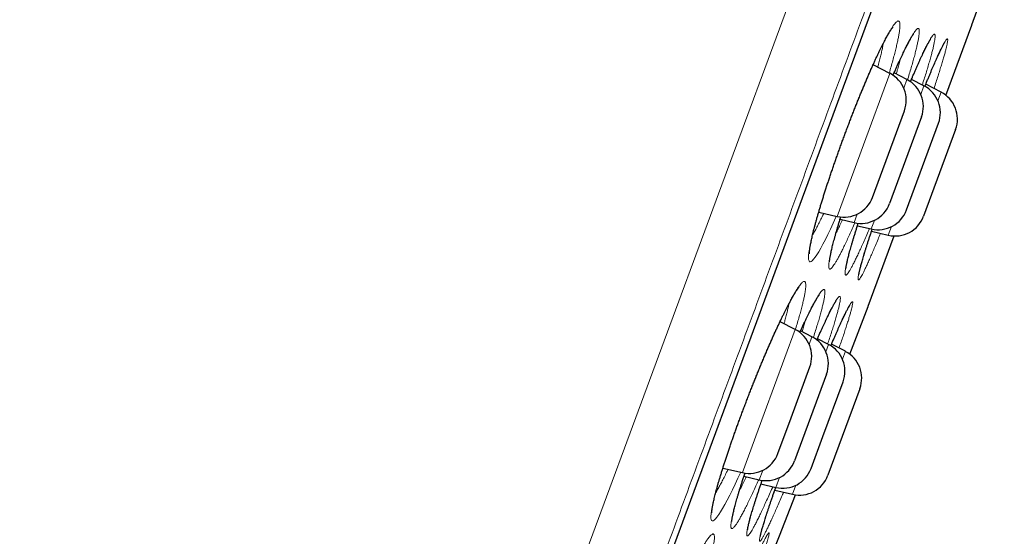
# Model space of a CAD drawing. Header units: millimetres. Extents: x 8 to 541, y 12 to 744.
# Tile 650 of 656: x 481 to 497, y 697 to 705. Entities that reach past the tile are written whole.
import ezdxf

# ---------------------------------------------------------------- set-up
doc = ezdxf.new("R2010")
doc.units = ezdxf.units.MM

msp = doc.modelspace()

# ---------------------------------------------------------------- linework, layer by layer
at = {"color": 252, "linetype": 'Continuous', "lineweight": 0}
for p, q in [((481.161, 671.167), (505.343, 736.719)), ((483.083, 672.551), (505.906, 734.419)), ((496.46, 704.08), (496.889, 705.244)), ((495.098, 703.262), (495.534, 704.444)), ((495.816, 704.34), (495.764, 704.199)), ((496.045, 704.096), (496.097, 704.237)), ((496.379, 704.133), (496.327, 703.992)), ((494.662, 702.08), (495.098, 703.262)), ((494.996, 702.117), (494.944, 701.976)), ((495.225, 701.872), (495.277, 702.013)), ((495.558, 701.91), (495.506, 701.769)), ((495.173, 700.592), (495.602, 701.756)), ((493.46, 698.821), (493.972, 700.208)), ((494.247, 700.088), (494.201, 699.964)), ((494.476, 699.843), (494.521, 699.963)), ((494.798, 699.849), (494.75, 699.718)), ((493.099, 697.844), (493.46, 698.821)), ((493.433, 697.881), (493.375, 697.724)), ((493.648, 697.599), (493.708, 697.761)), ((493.982, 697.636), (493.926, 697.485))]:
    msp.add_line(p, q, dxfattribs=at)
at = {"color": 7, "linetype": 'Continuous', "lineweight": 30}
for p, q in [((483.092, 672.571), (505.899, 734.398)), ((496.889, 705.244), (497.174, 706.04)), ((496.46, 704.08), (496.888, 705.24)), ((495.534, 704.444), (495.257, 704.587)), ((495.816, 704.34), (495.603, 704.45)), ((496.097, 704.237), (495.89, 704.343)), ((496.379, 704.133), (496.126, 704.263)), ((495.51, 703.11), (495.774, 703.827)), ((496.056, 703.723), (495.527, 702.29)), ((496.073, 702.903), (496.337, 703.619)), ((496.619, 703.515), (496.09, 702.082)), ((495.246, 702.394), (495.51, 703.11)), ((495.809, 702.186), (496.073, 702.903)), ((494.359, 702.152), (494.662, 702.08)), ((494.711, 702.031), (494.944, 701.976)), ((494.998, 701.926), (495.225, 701.872)), ((495.174, 700.596), (495.602, 701.756)), ((495.23, 701.834), (495.506, 701.769)), ((494.873, 699.802), (495.173, 700.592)), ((493.972, 700.208), (493.719, 700.339)), ((494.247, 700.088), (494.057, 700.186)), ((494.521, 699.963), (494.337, 700.057)), ((494.798, 699.849), (494.57, 699.967)), ((493.902, 698.75), (494.212, 699.591)), ((494.487, 699.471), (493.959, 698.038)), ((494.428, 698.443), (494.761, 699.345)), ((495.038, 699.231), (494.51, 697.799)), ((493.683, 698.158), (493.902, 698.75)), ((494.232, 697.912), (494.428, 698.443)), ((492.776, 697.92), (493.099, 697.844)), ((493.123, 697.783), (493.375, 697.724)), ((493.404, 697.656), (493.648, 697.599)), ((493.634, 697.554), (493.926, 697.485))]:
    msp.add_line(p, q, dxfattribs=at)
at = {"color": 252, "linetype": 'Continuous', "lineweight": 0, "flags": 128}
for points in [[(494.649, 702.083), (494.642, 702.067), (494.596, 701.966), (494.552, 701.87), (494.51, 701.782), (494.468, 701.698), (494.429, 701.622), (494.392, 701.554), (494.358, 701.495), (494.328, 701.445), (494.299, 701.404), (494.274, 701.371), (494.252, 701.347), (494.234, 701.333), (494.218, 701.327), (494.206, 701.331), (494.198, 701.343), (494.192, 701.365), (494.19, 701.396), (494.192, 701.435), (494.197, 701.483), (494.205, 701.54), (494.217, 701.605), (494.232, 701.677), (494.251, 701.757), (494.272, 701.844), (494.297, 701.937), (494.324, 702.037), (494.355, 702.143), (494.388, 702.254), (494.424, 702.37), (494.462, 702.491), (494.502, 702.615), (494.544, 702.742), (494.588, 702.872), (494.634, 703.004), (494.681, 703.137), (494.729, 703.271), (494.778, 703.405), (494.828, 703.539), (494.879, 703.672), (494.929, 703.803), (494.98, 703.932), (495.031, 704.057), (495.081, 704.18), (495.131, 704.299), (495.179, 704.413), (495.227, 704.523), (495.275, 704.631), (495.322, 704.732), (495.367, 704.828), (495.41, 704.915), (495.451, 704.995), (495.451, 704.995)], [(493.07, 697.851), (493.024, 697.751), (492.977, 697.651), (492.932, 697.558), (492.889, 697.472), (492.846, 697.391), (492.807, 697.317), (492.77, 697.252), (492.736, 697.196), (492.706, 697.149), (492.678, 697.11), (492.653, 697.08), (492.632, 697.059), (492.614, 697.047), (492.6, 697.045), (492.589, 697.051), (492.582, 697.066), (492.578, 697.09), (492.578, 697.123), (492.581, 697.165), (492.588, 697.215), (492.598, 697.274), (492.612, 697.341), (492.63, 697.415), (492.65, 697.496), (492.674, 697.585), (492.701, 697.68), (492.731, 697.781), (492.764, 697.887), (492.8, 697.999), (492.838, 698.116), (492.879, 698.237), (492.921, 698.361), (492.966, 698.488), (493.013, 698.618), (493.061, 698.75), (493.11, 698.883), (493.161, 699.016), (493.212, 699.149), (493.264, 699.281), (493.317, 699.413), (493.37, 699.543), (493.422, 699.67), (493.475, 699.794), (493.527, 699.915), (493.578, 700.032), (493.628, 700.145), (493.677, 700.252), (493.726, 700.358), (493.774, 700.458), (493.82, 700.55), (493.864, 700.635), (493.905, 700.712), (493.905, 700.712)]]:
    msp.add_lwpolyline(points, dxfattribs=at)
at = {"color": 7, "linetype": 'Continuous', "lineweight": 30, "flags": 128}
msp.add_lwpolyline([(493.422, 696.075), (493.709, 696.799), (493.974, 697.476)], dxfattribs=at)
at = {"color": 7, "linetype": 'Continuous', "lineweight": 30}
for centre, start, end in [((496.419, 705.413), 339.7512, 340.2248), ((495.305, 704), 339.7512, 62.7512), ((495.587, 703.896), 339.7512, 62.7512), ((495.868, 703.792), 339.7512, 62.7512), ((496.15, 703.688), 339.7512, 62.7512), ((494.777, 702.567), 256.7512, 339.7512), ((495.058, 702.463), 256.7512, 339.7512), ((495.34, 702.359), 256.7512, 339.7512), ((495.621, 702.255), 256.7512, 339.7512), ((494.705, 700.769), 339.2777, 339.7512), ((493.743, 699.764), 339.7512, 62.7512), ((494.018, 699.644), 339.7512, 62.7512), ((494.292, 699.518), 339.7512, 62.7512), ((494.569, 699.404), 339.7512, 62.7512), ((493.214, 698.331), 256.7512, 339.7512), ((493.489, 698.211), 256.7512, 339.7512), ((493.763, 698.085), 256.7512, 339.7512), ((494.041, 697.972), 256.7512, 339.7512)]:
    msp.add_arc(centre, 0.5, start, end, dxfattribs=at)
at = {"color": 252, "linetype": 'Continuous', "lineweight": 0}
for points, knots in [([(506.122, 735.298), (506.12, 735.292), (506.116, 735.28), (506.081, 735.184), (506.024, 735.032), (505.945, 734.817), (505.844, 734.544), (505.723, 734.214), (505.58, 733.828), (505.417, 733.386), (505.232, 732.885), (505.026, 732.325), (504.797, 731.706), (504.549, 731.032), (504.281, 730.306), (503.995, 729.532), (503.694, 728.713), (503.376, 727.853), (503.042, 726.947), (502.689, 725.991), (502.319, 724.987), (501.931, 723.936), (501.529, 722.845), (501.112, 721.716), (500.686, 720.56), (500.25, 719.378), (499.805, 718.173), (499.351, 716.941), (498.884, 715.677), (498.407, 714.382), (497.918, 713.058), (497.423, 711.715), (496.922, 710.357), (496.419, 708.993), (495.915, 707.628), (495.412, 706.263), (494.906, 704.893), (494.397, 703.512), (493.884, 702.122), (493.37, 700.727), (492.857, 699.338), (492.347, 697.956), (491.845, 696.594), (491.35, 695.252), (490.864, 693.935), (490.384, 692.635), (489.909, 691.347), (489.44, 690.076), (488.978, 688.822), (488.526, 687.597), (488.085, 686.403), (487.66, 685.248), (487.249, 684.136), (486.854, 683.066), (486.474, 682.034), (486.106, 681.036), (485.751, 680.076), (485.411, 679.154), (485.089, 678.28), (484.785, 677.455), (484.5, 676.685), (484.237, 675.97), (483.994, 675.311), (483.77, 674.705), (483.565, 674.148), (483.379, 673.645), (483.214, 673.196), (483.07, 672.806), (482.948, 672.476), (482.848, 672.207), (482.772, 671.998), (482.717, 671.851), (482.683, 671.759), (482.679, 671.748), (482.677, 671.742)], [0, 0, 0, 0, 0.014, 0.028, 0.0419999, 0.0559999, 0.0699999, 0.0837499, 0.0975, 0.11125, 0.125, 0.139, 0.153, 0.1669999, 0.1809999, 0.1949999, 0.2087499, 0.2225, 0.23625, 0.25, 0.264, 0.278, 0.2919999, 0.3059999, 0.3199999, 0.3337499, 0.3475, 0.36125, 0.375, 0.389, 0.403, 0.4169999, 0.4309999, 0.4449999, 0.4587499, 0.4725, 0.48625, 0.5, 0.514, 0.528, 0.5419999, 0.5559999, 0.5699999, 0.5837499, 0.5975, 0.61125, 0.625, 0.639, 0.653, 0.6669999, 0.6809999, 0.6949999, 0.7087499, 0.7225, 0.73625, 0.75, 0.764, 0.778, 0.7919999, 0.8059999, 0.8199999, 0.8337499, 0.8475, 0.86125, 0.875, 0.889, 0.903, 0.9169999, 0.9309999, 0.9449999, 0.9587499, 0.9725, 0.98625, 1, 1, 1, 1]), ([(495.451, 704.995), (495.462, 705.017), (495.486, 705.062), (495.519, 705.121), (495.55, 705.172), (495.578, 705.216), (495.604, 705.252), (495.627, 705.28), (495.647, 705.299), (495.664, 705.31), (495.678, 705.311), (495.689, 705.303), (495.696, 705.287), (495.7, 705.261), (495.7, 705.226), (495.697, 705.183), (495.691, 705.131), (495.681, 705.071), (495.667, 705.003), (495.651, 704.927), (495.631, 704.844), (495.608, 704.754), (495.582, 704.657), (495.554, 704.557), (495.533, 704.485), (495.523, 704.45)], [0, 0, 0, 0, 0.0420676, 0.0842673, 0.1265124, 0.1687133, 0.2107821, 0.2546402, 0.2986483, 0.3427076, 0.3867162, 0.4305747, 0.474396, 0.5183662, 0.5623879, 0.6063599, 0.6501826, 0.6940979, 0.7381644, 0.782282, 0.8263481, 0.870263, 0.9140089, 0.9579039, 1, 1, 1, 1]), ([(495.785, 704.851), (495.797, 704.874), (495.82, 704.921), (495.852, 704.982), (495.882, 705.036), (495.909, 705.082), (495.933, 705.12), (495.955, 705.15), (495.974, 705.172), (495.99, 705.185), (496.003, 705.189), (496.012, 705.184), (496.018, 705.169), (496.02, 705.146), (496.019, 705.113), (496.015, 705.073), (496.008, 705.023), (495.996, 704.966), (495.982, 704.899), (495.964, 704.826), (495.944, 704.745), (495.92, 704.657), (495.893, 704.562), (495.863, 704.461), (495.84, 704.384), (495.827, 704.34), (495.825, 704.334)], [0, 0, 0, 0, 0.041878, 0.083888, 0.125945, 0.167957, 0.209835, 0.253225, 0.296763, 0.340351, 0.38389, 0.42728, 0.470625, 0.514117, 0.55766, 0.601154, 0.6445, 0.687941, 0.73153, 0.775171, 0.81876, 0.8622, 0.905484, 0.948915, 0.992395, 1, 1, 1, 1]), ([(496.052, 704.714), (496.063, 704.737), (496.084, 704.782), (496.114, 704.845), (496.143, 704.904), (496.171, 704.957), (496.196, 705.001), (496.218, 705.037), (496.237, 705.064), (496.252, 705.082), (496.264, 705.091), (496.274, 705.091), (496.279, 705.082), (496.282, 705.064), (496.281, 705.037), (496.276, 705.001), (496.268, 704.956), (496.257, 704.903), (496.243, 704.842), (496.225, 704.773), (496.204, 704.696), (496.18, 704.612), (496.154, 704.521), (496.124, 704.423), (496.096, 704.333), (496.077, 704.274), (496.07, 704.251)], [0, 0, 0, 0, 0.037973, 0.075947, 0.118495, 0.161187, 0.203928, 0.246617, 0.289161, 0.33176, 0.374503, 0.417294, 0.460034, 0.50263, 0.545354, 0.588224, 0.631143, 0.674012, 0.716735, 0.759388, 0.802188, 0.845036, 0.887835, 0.930487, 0.973112, 1, 1, 1, 1]), ([(496.262, 704.589), (496.273, 704.613), (496.294, 704.662), (496.324, 704.73), (496.354, 704.794), (496.381, 704.851), (496.405, 704.9), (496.427, 704.941), (496.445, 704.973), (496.461, 704.996), (496.473, 705.01), (496.481, 705.015), (496.487, 705.011), (496.489, 704.999), (496.488, 704.976), (496.483, 704.945), (496.475, 704.906), (496.464, 704.857), (496.449, 704.801), (496.431, 704.736), (496.41, 704.663), (496.386, 704.583), (496.359, 704.496), (496.33, 704.402), (496.297, 704.302), (496.275, 704.232), (496.262, 704.194), (496.262, 704.193)], [0, 0, 0, 0, 0.038027, 0.076054, 0.117846, 0.15978, 0.201761, 0.243691, 0.28548, 0.327311, 0.369284, 0.411304, 0.453274, 0.495102, 0.537053, 0.579148, 0.621291, 0.663384, 0.705334, 0.747222, 0.789255, 0.831335, 0.873366, 0.915253, 0.957121, 0.999132, 1, 1, 1, 1]), ([(495.334, 704.548), (495.338, 704.563), (495.351, 704.61), (495.369, 704.683), (495.389, 704.765), (495.406, 704.84), (495.418, 704.899), (495.424, 704.93), (495.426, 704.941)], [0, 0, 0, 0, 0.099463, 0.297133, 0.495514, 0.694578, 0.893874, 1, 1, 1, 1]), ([(495.586, 704.413), (495.596, 704.436), (495.621, 704.496), (495.661, 704.585), (495.705, 704.682), (495.747, 704.771), (495.772, 704.824), (495.785, 704.851)], [0, 0, 0, 0, 0.134406, 0.350939, 0.567735, 0.784261, 1, 1, 1, 1]), ([(495.638, 704.432), (495.644, 704.454), (495.659, 704.507), (495.68, 704.583), (495.696, 704.643), (495.703, 704.671), (495.704, 704.676)], [0, 0, 0, 0, 0.245732, 0.590694, 0.936807, 1, 1, 1, 1]), ([(495.873, 704.305), (495.876, 704.311), (495.893, 704.353), (495.925, 704.428), (495.969, 704.53), (496.012, 704.627), (496.039, 704.685), (496.052, 704.714)], [0, 0, 0, 0, 0.036019, 0.263573, 0.50894, 0.754631, 1, 1, 1, 1]), ([(496.111, 704.227), (496.119, 704.248), (496.144, 704.308), (496.181, 704.398), (496.223, 704.498), (496.249, 704.558), (496.262, 704.589)], [0, 0, 0, 0, 0.156285, 0.437402, 0.718882, 1, 1, 1, 1]), ([(494.257, 701.773), (494.26, 701.777), (494.273, 701.8), (494.3, 701.847), (494.336, 701.916), (494.374, 701.991), (494.41, 702.063), (494.433, 702.112), (494.442, 702.132)], [0, 0, 0, 0, 0.0550511, 0.2584143, 0.4620259, 0.6653948, 0.8628651, 1, 1, 1, 1]), ([(494.955, 701.975), (494.94, 701.941), (494.91, 701.872), (494.866, 701.775), (494.825, 701.684), (494.785, 701.599), (494.746, 701.52), (494.711, 701.451), (494.679, 701.39), (494.649, 701.338), (494.622, 701.294), (494.598, 701.259), (494.578, 701.233), (494.561, 701.216), (494.546, 701.208), (494.536, 701.209), (494.528, 701.219), (494.524, 701.239), (494.523, 701.267), (494.526, 701.304), (494.533, 701.35), (494.542, 701.404), (494.555, 701.467), (494.571, 701.537), (494.591, 701.615), (494.613, 701.7), (494.639, 701.792), (494.667, 701.89), (494.694, 701.983), (494.714, 702.045), (494.722, 702.07)], [0, 0, 0, 0, 0.035753, 0.071685, 0.107496, 0.144398, 0.181345, 0.218246, 0.25433, 0.290539, 0.326788, 0.362992, 0.399073, 0.434991, 0.471031, 0.507113, 0.543151, 0.579068, 0.615084, 0.651223, 0.687405, 0.723544, 0.759559, 0.79544, 0.831443, 0.867488, 0.903491, 0.939371, 0.975276, 1, 1, 1, 1]), ([(494.641, 701.794), (494.645, 701.802), (494.66, 701.833), (494.689, 701.894), (494.722, 701.962), (494.742, 702.007), (494.749, 702.022)], [0, 0, 0, 0, 0.1187915, 0.4740876, 0.818976, 1, 1, 1, 1]), ([(495.195, 701.88), (495.188, 701.862), (495.165, 701.808), (495.129, 701.723), (495.086, 701.626), (495.047, 701.538), (495.01, 701.458), (494.976, 701.386), (494.944, 701.321), (494.915, 701.265), (494.889, 701.217), (494.866, 701.177), (494.846, 701.147), (494.829, 701.125), (494.815, 701.112), (494.805, 701.108), (494.798, 701.113), (494.794, 701.127), (494.794, 701.15), (494.796, 701.182), (494.803, 701.223), (494.813, 701.273), (494.826, 701.331), (494.842, 701.396), (494.861, 701.47), (494.884, 701.55), (494.909, 701.639), (494.938, 701.733), (494.969, 701.835), (494.993, 701.912), (495.008, 701.958), (495.01, 701.966)], [0, 0, 0, 0, 0.017236, 0.05495, 0.092617, 0.128484, 0.164473, 0.200504, 0.236495, 0.272363, 0.30822, 0.344199, 0.38022, 0.4162, 0.452058, 0.488002, 0.524069, 0.560178, 0.596245, 0.632189, 0.668104, 0.704141, 0.74022, 0.776258, 0.812173, 0.848126, 0.884203, 0.920321, 0.956398, 0.992351, 1, 1, 1, 1]), ([(495.378, 701.799), (495.365, 701.766), (495.336, 701.696), (495.296, 701.6), (495.257, 701.507), (495.221, 701.424), (495.187, 701.347), (495.156, 701.278), (495.127, 701.217), (495.102, 701.164), (495.079, 701.12), (495.059, 701.084), (495.042, 701.057), (495.029, 701.039), (495.019, 701.03), (495.012, 701.03), (495.008, 701.04), (495.008, 701.058), (495.011, 701.085), (495.018, 701.121), (495.028, 701.165), (495.041, 701.218), (495.058, 701.279), (495.077, 701.348), (495.1, 701.425), (495.125, 701.51), (495.154, 701.601), (495.185, 701.698), (495.214, 701.788), (495.234, 701.848), (495.242, 701.871)], [0, 0, 0, 0, 0.034204, 0.072134, 0.108224, 0.144436, 0.180692, 0.216906, 0.252996, 0.289075, 0.325277, 0.361521, 0.397723, 0.433802, 0.469949, 0.50622, 0.542532, 0.578802, 0.614949, 0.651095, 0.687365, 0.723676, 0.759946, 0.796092, 0.832267, 0.868566, 0.904906, 0.941205, 0.97738, 1, 1, 1, 1]), ([(493.905, 700.712), (493.917, 700.734), (493.941, 700.777), (493.973, 700.833), (494.004, 700.881), (494.031, 700.922), (494.057, 700.956), (494.079, 700.981), (494.099, 700.998), (494.115, 701.005), (494.128, 701.004), (494.137, 700.994), (494.143, 700.975), (494.145, 700.946), (494.144, 700.909), (494.139, 700.864), (494.131, 700.81), (494.119, 700.748), (494.103, 700.678), (494.084, 700.6), (494.062, 700.515), (494.037, 700.424), (494.008, 700.326), (493.986, 700.253), (493.973, 700.212), (493.972, 700.207)], [0, 0, 0, 0, 0.043587, 0.087309, 0.131079, 0.174803, 0.218391, 0.263939, 0.309642, 0.355399, 0.401104, 0.446652, 0.49214, 0.537782, 0.583479, 0.629123, 0.674612, 0.720175, 0.765894, 0.811667, 0.857386, 0.902948, 0.948321, 0.993849, 1, 1, 1, 1]), ([(494.237, 700.563), (494.249, 700.585), (494.272, 700.63), (494.304, 700.688), (494.333, 700.739), (494.36, 700.782), (494.384, 700.817), (494.405, 700.845), (494.423, 700.863), (494.438, 700.873), (494.449, 700.874), (494.457, 700.866), (494.462, 700.849), (494.462, 700.823), (494.46, 700.788), (494.453, 700.745), (494.444, 700.693), (494.431, 700.633), (494.414, 700.565), (494.394, 700.489), (494.371, 700.406), (494.345, 700.317), (494.315, 700.22), (494.29, 700.139), (494.273, 700.089), (494.269, 700.074)], [0, 0, 0, 0, 0.04326, 0.086657, 0.130101, 0.1735, 0.216761, 0.261704, 0.306801, 0.35195, 0.397047, 0.44199, 0.486868, 0.531899, 0.576983, 0.622015, 0.666895, 0.711851, 0.756963, 0.802127, 0.847238, 0.892195, 0.936978, 0.981914, 1, 1, 1, 1]), ([(494.495, 700.404), (494.506, 700.426), (494.526, 700.469), (494.557, 700.529), (494.586, 700.585), (494.613, 700.635), (494.638, 700.677), (494.659, 700.711), (494.677, 700.735), (494.692, 700.751), (494.703, 700.757), (494.711, 700.755), (494.715, 700.743), (494.716, 700.723), (494.714, 700.694), (494.707, 700.656), (494.698, 700.609), (494.685, 700.554), (494.668, 700.491), (494.648, 700.42), (494.625, 700.342), (494.599, 700.256), (494.57, 700.164), (494.539, 700.069), (494.517, 700.002), (494.506, 699.97)], [0, 0, 0, 0, 0.038535, 0.07707, 0.121058, 0.165197, 0.209385, 0.25352, 0.297505, 0.341537, 0.385719, 0.429951, 0.474129, 0.518158, 0.562303, 0.606599, 0.650946, 0.695241, 0.739384, 0.783438, 0.827643, 0.871898, 0.916102, 0.960155, 1, 1, 1, 1]), ([(493.785, 700.305), (493.79, 700.322), (493.803, 700.37), (493.822, 700.441), (493.841, 700.518), (493.857, 700.584), (493.864, 700.621), (493.868, 700.638)], [0, 0, 0, 0, 0.13409, 0.361795, 0.590284, 0.819041, 1, 1, 1, 1]), ([(494.706, 700.279), (494.716, 700.303), (494.737, 700.349), (494.767, 700.413), (494.796, 700.473), (494.823, 700.527), (494.847, 700.573), (494.867, 700.61), (494.885, 700.639), (494.899, 700.658), (494.909, 700.669), (494.916, 700.671), (494.92, 700.663), (494.92, 700.647), (494.917, 700.622), (494.91, 700.588), (494.9, 700.545), (494.886, 700.494), (494.869, 700.434), (494.848, 700.367), (494.825, 700.292), (494.798, 700.209), (494.769, 700.12), (494.736, 700.024), (494.711, 699.952), (494.696, 699.909), (494.694, 699.903)], [0, 0, 0, 0, 0.038909, 0.077819, 0.121204, 0.164737, 0.208318, 0.251847, 0.295229, 0.338646, 0.382211, 0.425825, 0.469386, 0.5128, 0.556327, 0.600003, 0.643729, 0.687403, 0.730929, 0.774376, 0.817973, 0.861619, 0.905214, 0.94866, 0.992083, 1, 1, 1, 1]), ([(494.045, 700.16), (494.051, 700.175), (494.074, 700.225), (494.111, 700.305), (494.156, 700.399), (494.198, 700.486), (494.224, 700.537), (494.237, 700.563)], [0, 0, 0, 0, 0.090423, 0.317959, 0.545773, 0.773302, 1, 1, 1, 1]), ([(494.084, 700.172), (494.092, 700.198), (494.108, 700.253), (494.126, 700.314), (494.135, 700.347), (494.137, 700.356)], [0, 0, 0, 0, 0.392471, 0.841348, 1, 1, 1, 1]), ([(494.326, 700.035), (494.339, 700.064), (494.368, 700.129), (494.411, 700.224), (494.455, 700.32), (494.482, 700.376), (494.495, 700.404)], [0, 0, 0, 0, 0.205463, 0.470189, 0.735272, 1, 1, 1, 1]), ([(494.558, 699.94), (494.565, 699.956), (494.587, 700.01), (494.624, 700.094), (494.667, 700.192), (494.693, 700.25), (494.706, 700.279)], [0, 0, 0, 0, 0.126083, 0.41726, 0.708821, 1, 1, 1, 1]), ([(492.656, 697.508), (492.664, 697.521), (492.683, 697.554), (492.716, 697.614), (492.755, 697.686), (492.796, 697.765), (492.831, 697.836), (492.854, 697.883), (492.862, 697.9)], [0, 0, 0, 0, 0.133963, 0.326752, 0.519312, 0.706168, 0.89366, 1, 1, 1, 1]), ([(493.367, 697.726), (493.355, 697.7), (493.328, 697.638), (493.286, 697.547), (493.242, 697.452), (493.2, 697.363), (493.159, 697.281), (493.121, 697.205), (493.085, 697.139), (493.053, 697.081), (493.024, 697.031), (492.997, 696.99), (492.974, 696.958), (492.954, 696.935), (492.938, 696.921), (492.925, 696.916), (492.916, 696.92), (492.909, 696.933), (492.907, 696.955), (492.908, 696.986), (492.913, 697.026), (492.921, 697.074), (492.933, 697.131), (492.948, 697.195), (492.966, 697.268), (492.988, 697.347), (493.013, 697.434), (493.041, 697.527), (493.072, 697.627), (493.105, 697.73), (493.129, 697.802), (493.14, 697.838)], [0, 0, 0, 0, 0.025331, 0.060074, 0.094777, 0.129362, 0.165021, 0.200723, 0.236381, 0.271226, 0.306192, 0.341196, 0.376157, 0.410998, 0.44568, 0.480481, 0.51532, 0.550119, 0.5848, 0.61956, 0.65444, 0.689361, 0.72424, 0.759001, 0.793617, 0.828352, 0.863127, 0.897861, 0.932478, 0.967112, 1, 1, 1, 1]), ([(493.045, 697.537), (493.052, 697.551), (493.072, 697.589), (493.106, 697.659), (493.137, 697.724), (493.156, 697.764), (493.16, 697.774)], [0, 0, 0, 0, 0.202346, 0.543765, 0.886346, 1, 1, 1, 1]), ([(493.599, 697.61), (493.597, 697.605), (493.578, 697.562), (493.544, 697.485), (493.498, 697.382), (493.455, 697.287), (493.415, 697.202), (493.378, 697.124), (493.344, 697.054), (493.312, 696.992), (493.283, 696.938), (493.258, 696.893), (493.235, 696.856), (493.216, 696.828), (493.199, 696.808), (493.187, 696.798), (493.177, 696.796), (493.171, 696.804), (493.169, 696.821), (493.17, 696.846), (493.175, 696.88), (493.183, 696.923), (493.195, 696.975), (493.21, 697.034), (493.228, 697.102), (493.25, 697.176), (493.274, 697.259), (493.302, 697.348), (493.333, 697.444), (493.367, 697.546), (493.397, 697.637), (493.417, 697.695), (493.424, 697.716)], [0, 0, 0, 0, 0.004954, 0.041279, 0.077649, 0.113975, 0.148557, 0.183258, 0.218, 0.252702, 0.287286, 0.321859, 0.35655, 0.39128, 0.425971, 0.460545, 0.495177, 0.529928, 0.564718, 0.599469, 0.634102, 0.66872, 0.703456, 0.738232, 0.772969, 0.807587, 0.842217, 0.876966, 0.911756, 0.946505, 0.981135, 1, 1, 1, 1]), ([(493.777, 697.52), (493.766, 697.495), (493.739, 697.432), (493.699, 697.338), (493.657, 697.24), (493.617, 697.151), (493.581, 697.071), (493.547, 696.997), (493.516, 696.932), (493.488, 696.874), (493.463, 696.825), (493.441, 696.784), (493.423, 696.752), (493.407, 696.728), (493.395, 696.713), (493.387, 696.708), (493.381, 696.712), (493.38, 696.724), (493.382, 696.745), (493.387, 696.776), (493.396, 696.815), (493.408, 696.862), (493.424, 696.918), (493.443, 696.982), (493.465, 697.053), (493.49, 697.133), (493.518, 697.219), (493.549, 697.312), (493.583, 697.411), (493.617, 697.507), (493.64, 697.572), (493.649, 697.6)], [0, 0, 0, 0, 0.024766, 0.061514, 0.098217, 0.133134, 0.168169, 0.203246, 0.238283, 0.2732, 0.308106, 0.34313, 0.378195, 0.41322, 0.448126, 0.483087, 0.518167, 0.553288, 0.588368, 0.623329, 0.658277, 0.693344, 0.728452, 0.763519, 0.798467, 0.833434, 0.868521, 0.903649, 0.938736, 0.973702, 1, 1, 1, 1]), ([(493.334, 696.464), (493.345, 696.487), (493.366, 696.533), (493.395, 696.596), (493.424, 696.656), (493.45, 696.709), (493.473, 696.754), (493.493, 696.791), (493.51, 696.819), (493.522, 696.838), (493.532, 696.849), (493.538, 696.85), (493.54, 696.843), (493.539, 696.826), (493.534, 696.801), (493.525, 696.766), (493.513, 696.723), (493.497, 696.672), (493.478, 696.613), (493.456, 696.546), (493.43, 696.471), (493.401, 696.389), (493.37, 696.3), (493.339, 696.215), (493.318, 696.157), (493.309, 696.133)], [0, 0, 0, 0, 0.039539, 0.079078, 0.12344, 0.167953, 0.212516, 0.257025, 0.301383, 0.345765, 0.390298, 0.43488, 0.479409, 0.523787, 0.568269, 0.612903, 0.657589, 0.702221, 0.746702, 0.791098, 0.835645, 0.880244, 0.924791, 0.969186, 1, 1, 1, 1]), ([(492.406, 696.552), (492.417, 696.573), (492.441, 696.615), (492.474, 696.669), (492.504, 696.716), (492.531, 696.755), (492.556, 696.786), (492.578, 696.81), (492.597, 696.825), (492.612, 696.831), (492.623, 696.828), (492.631, 696.816), (492.636, 696.795), (492.636, 696.765), (492.633, 696.727), (492.626, 696.68), (492.616, 696.625), (492.602, 696.562), (492.584, 696.491), (492.563, 696.412), (492.538, 696.327), (492.511, 696.234), (492.487, 696.157), (492.471, 696.108), (492.466, 696.094)], [0, 0, 0, 0, 0.0450786, 0.0902978, 0.1355651, 0.1807855, 0.2258652, 0.2730327, 0.3203619, 0.3677462, 0.4150757, 0.4622435, 0.5093254, 0.5565677, 0.6038653, 0.6511093, 0.6981927, 0.7453332, 0.7926361, 0.8399939, 0.8872964, 0.9344366, 0.9813753, 1, 1, 1, 1])]:
    msp.add_open_spline(points, degree=3, knots=knots, dxfattribs=at)
at = {"color": 7, "linetype": 'Continuous', "lineweight": 30}
for points, knots in [([(494.204, 701.462), (494.204, 701.462), (494.204, 701.462), (494.204, 701.465), (494.204, 701.471), (494.204, 701.48), (494.205, 701.493), (494.206, 701.509), (494.209, 701.528), (494.212, 701.551), (494.216, 701.577), (494.221, 701.606), (494.227, 701.638), (494.235, 701.673), (494.243, 701.712), (494.252, 701.753), (494.262, 701.796), (494.274, 701.842), (494.286, 701.89), (494.3, 701.941), (494.314, 701.995), (494.329, 702.05), (494.346, 702.107), (494.363, 702.166), (494.381, 702.227), (494.4, 702.289), (494.419, 702.353), (494.44, 702.418), (494.461, 702.485), (494.483, 702.554), (494.506, 702.624), (494.529, 702.695), (494.553, 702.766), (494.578, 702.839), (494.603, 702.912), (494.628, 702.985), (494.654, 703.058), (494.68, 703.133), (494.707, 703.207), (494.734, 703.283), (494.762, 703.358), (494.79, 703.434), (494.818, 703.509), (494.846, 703.584), (494.874, 703.658), (494.902, 703.731), (494.931, 703.804), (494.959, 703.876), (494.987, 703.947), (495.016, 704.018), (495.044, 704.088), (495.072, 704.156), (495.1, 704.224), (495.128, 704.29), (495.155, 704.354), (495.182, 704.417), (495.208, 704.477), (495.235, 704.537), (495.26, 704.594), (495.285, 704.649), (495.31, 704.703), (495.334, 704.754), (495.357, 704.803), (495.38, 704.85), (495.402, 704.894), (495.42, 704.929), (495.434, 704.956), (495.447, 704.982), (495.463, 705.013), (495.482, 705.047), (495.499, 705.077), (495.515, 705.105), (495.53, 705.13), (495.543, 705.151), (495.555, 705.17), (495.566, 705.185), (495.574, 705.196), (495.58, 705.204), (495.585, 705.209), (495.587, 705.212), (495.587, 705.212), (495.587, 705.212)], [0, 0, 0, 0, 0.005488, 0.013896, 0.022967, 0.032694, 0.043041, 0.053954, 0.065365, 0.077203, 0.089399, 0.101893, 0.114634, 0.12758, 0.140693, 0.153957, 0.167179, 0.180537, 0.194001, 0.207547, 0.221153, 0.234798, 0.248462, 0.262125, 0.275766, 0.289385, 0.302978, 0.316638, 0.330378, 0.344174, 0.358005, 0.371848, 0.385673, 0.399457, 0.413179, 0.42683, 0.440469, 0.454171, 0.467948, 0.48178, 0.495645, 0.509523, 0.523383, 0.537203, 0.550964, 0.564646, 0.578297, 0.592006, 0.605763, 0.619556, 0.63337, 0.647194, 0.661008, 0.674798, 0.68855, 0.702252, 0.715883, 0.729587, 0.74327, 0.756933, 0.770577, 0.784202, 0.797807, 0.811389, 0.824947, 0.838474, 0.845227, 0.852463, 0.865783, 0.879001, 0.892097, 0.90505, 0.917829, 0.930393, 0.942692, 0.954658, 0.966213, 0.976111, 0.984934, 0.99338, 1, 1, 1, 1]), ([(495.587, 704.413), (495.589, 704.419), (495.6, 704.444), (495.619, 704.488), (495.644, 704.543), (495.667, 704.596), (495.69, 704.647), (495.713, 704.695), (495.735, 704.742), (495.754, 704.783), (495.77, 704.815), (495.785, 704.845), (495.801, 704.878), (495.819, 704.913), (495.836, 704.945), (495.852, 704.975), (495.866, 705.001), (495.88, 705.025), (495.892, 705.045), (495.903, 705.062), (495.911, 705.075), (495.918, 705.085), (495.923, 705.092), (495.926, 705.096), (495.928, 705.097), (495.928, 705.097), (495.928, 705.097)], [0, 0, 0, 0, 0.015057, 0.065427, 0.11574, 0.165998, 0.2162, 0.266345, 0.316427, 0.366437, 0.404748, 0.431393, 0.480732, 0.529748, 0.57839, 0.626592, 0.674258, 0.721261, 0.767424, 0.812518, 0.856249, 0.894009, 0.928199, 0.964191, 0.994221, 1, 1, 1, 1]), ([(495.874, 704.305), (495.874, 704.305), (495.883, 704.326), (495.898, 704.363), (495.918, 704.408), (495.937, 704.452), (495.956, 704.497), (495.979, 704.549), (496, 704.598), (496.021, 704.644), (496.041, 704.689), (496.061, 704.731), (496.079, 704.77), (496.097, 704.807), (496.114, 704.841), (496.129, 704.872), (496.144, 704.901), (496.157, 704.926), (496.17, 704.948), (496.18, 704.967), (496.189, 704.982), (496.196, 704.993), (496.202, 705.002), (496.206, 705.007), (496.208, 705.01), (496.208, 705.01), (496.208, 705.01)], [0, 0, 0, 0, 0.001299, 0.051037, 0.094779, 0.12098, 0.17036, 0.219605, 0.268744, 0.317784, 0.366723, 0.415557, 0.464273, 0.512848, 0.561246, 0.609414, 0.657258, 0.704177, 0.750259, 0.795396, 0.839407, 0.876531, 0.915647, 0.949333, 0.98023, 1, 1, 1, 1]), ([(496.111, 704.227), (496.117, 704.24), (496.124, 704.259), (496.136, 704.287), (496.15, 704.322), (496.169, 704.369), (496.192, 704.422), (496.213, 704.474), (496.234, 704.523), (496.255, 704.57), (496.274, 704.615), (496.293, 704.657), (496.31, 704.697), (496.327, 704.734), (496.343, 704.769), (496.358, 704.801), (496.372, 704.83), (496.385, 704.856), (496.396, 704.878), (496.406, 704.897), (496.415, 704.913), (496.422, 704.925), (496.427, 704.934), (496.431, 704.94), (496.433, 704.944), (496.433, 704.944), (496.433, 704.944)], [0, 0, 0, 0, 0.032439, 0.046209, 0.072111, 0.121031, 0.169836, 0.218564, 0.267223, 0.315823, 0.364365, 0.412849, 0.461267, 0.509602, 0.557826, 0.605815, 0.653186, 0.699973, 0.746134, 0.791571, 0.83146, 0.873661, 0.910446, 0.944522, 0.975443, 1, 1, 1, 1]), ([(494.537, 701.328), (494.537, 701.328), (494.537, 701.328), (494.537, 701.329), (494.537, 701.334), (494.538, 701.341), (494.539, 701.352), (494.54, 701.366), (494.543, 701.384), (494.546, 701.404), (494.551, 701.429), (494.556, 701.456), (494.562, 701.487), (494.57, 701.52), (494.578, 701.557), (494.588, 701.596), (494.598, 701.638), (494.61, 701.682), (494.623, 701.729), (494.636, 701.778), (494.651, 701.83), (494.667, 701.884), (494.683, 701.94), (494.7, 701.998), (494.714, 702.041), (494.721, 702.066), (494.722, 702.07)], [0, 0, 0, 0, 0.004622, 0.033756, 0.065521, 0.099935, 0.136895, 0.176193, 0.217552, 0.260668, 0.305246, 0.351022, 0.397773, 0.445319, 0.493517, 0.542246, 0.590814, 0.639896, 0.689383, 0.739186, 0.789221, 0.83941, 0.889681, 0.93996, 0.990171, 1, 1, 1, 1]), ([(494.807, 701.212), (494.807, 701.212), (494.807, 701.213), (494.807, 701.217), (494.808, 701.224), (494.809, 701.234), (494.811, 701.247), (494.814, 701.264), (494.818, 701.284), (494.823, 701.308), (494.829, 701.335), (494.836, 701.364), (494.844, 701.397), (494.853, 701.433), (494.863, 701.472), (494.875, 701.513), (494.887, 701.557), (494.9, 701.603), (494.914, 701.652), (494.929, 701.702), (494.945, 701.755), (494.962, 701.81), (494.98, 701.868), (494.996, 701.919), (495.007, 701.953), (495.011, 701.966)], [0, 0, 0, 0, 0.027106, 0.057514, 0.090823, 0.126927, 0.165594, 0.206492, 0.249569, 0.293348, 0.33852, 0.384771, 0.431858, 0.479576, 0.527756, 0.576254, 0.624951, 0.673744, 0.722544, 0.771241, 0.820059, 0.869265, 0.91877, 0.968488, 1, 1, 1, 1]), ([(495.021, 701.116), (495.021, 701.116), (495.021, 701.116), (495.022, 701.121), (495.023, 701.127), (495.025, 701.137), (495.027, 701.151), (495.031, 701.167), (495.035, 701.188), (495.041, 701.211), (495.048, 701.237), (495.055, 701.267), (495.064, 701.3), (495.074, 701.335), (495.085, 701.374), (495.097, 701.415), (495.11, 701.458), (495.124, 701.504), (495.139, 701.552), (495.155, 701.602), (495.171, 701.654), (495.189, 701.709), (495.208, 701.766), (495.225, 701.82), (495.237, 701.855), (495.242, 701.871)], [0, 0, 0, 0, 0.026642, 0.056564, 0.089658, 0.125774, 0.164601, 0.205802, 0.248213, 0.292278, 0.337613, 0.383916, 0.430943, 0.478496, 0.526413, 0.574562, 0.622833, 0.671125, 0.719435, 0.767585, 0.816139, 0.86501, 0.914113, 0.963363, 1, 1, 1, 1]), ([(492.592, 697.177), (492.592, 697.178), (492.592, 697.178), (492.592, 697.182), (492.592, 697.189), (492.593, 697.2), (492.594, 697.213), (492.596, 697.23), (492.599, 697.25), (492.603, 697.273), (492.608, 697.3), (492.613, 697.33), (492.621, 697.363), (492.629, 697.399), (492.638, 697.438), (492.648, 697.479), (492.66, 697.523), (492.672, 697.569), (492.685, 697.618), (492.7, 697.67), (492.716, 697.723), (492.732, 697.779), (492.75, 697.836), (492.768, 697.895), (492.787, 697.956), (492.807, 698.019), (492.828, 698.083), (492.85, 698.148), (492.872, 698.215), (492.896, 698.283), (492.92, 698.353), (492.944, 698.424), (492.97, 698.496), (492.995, 698.568), (493.022, 698.64), (493.048, 698.713), (493.075, 698.787), (493.103, 698.861), (493.131, 698.935), (493.159, 699.01), (493.188, 699.085), (493.217, 699.16), (493.247, 699.235), (493.276, 699.309), (493.306, 699.383), (493.335, 699.455), (493.364, 699.527), (493.394, 699.599), (493.423, 699.67), (493.452, 699.739), (493.482, 699.809), (493.511, 699.877), (493.54, 699.943), (493.568, 700.008), (493.596, 700.072), (493.624, 700.134), (493.651, 700.194), (493.678, 700.252), (493.705, 700.309), (493.73, 700.363), (493.756, 700.416), (493.78, 700.466), (493.804, 700.514), (493.827, 700.56), (493.849, 700.603), (493.869, 700.641), (493.885, 700.67), (493.9, 700.698), (493.916, 700.728), (493.935, 700.76), (493.952, 700.789), (493.967, 700.815), (493.982, 700.838), (493.995, 700.858), (494.006, 700.874), (494.016, 700.887), (494.024, 700.897), (494.029, 700.904), (494.033, 700.907), (494.034, 700.909), (494.034, 700.908), (494.034, 700.908)], [0, 0, 0, 0, 0.0077475, 0.0163965, 0.0256461, 0.0355491, 0.0460602, 0.0571188, 0.0686545, 0.0805956, 0.0928752, 0.1054348, 0.1182258, 0.1312088, 0.1443517, 0.1576359, 0.1708621, 0.1842201, 0.197683, 0.2112276, 0.2248321, 0.2384762, 0.2521408, 0.2658057, 0.2794513, 0.293071, 0.3066542, 0.3202889, 0.3340065, 0.3477855, 0.3616038, 0.3754386, 0.3892623, 0.4030501, 0.4167808, 0.4304383, 0.4440608, 0.4577355, 0.4714897, 0.4853034, 0.4991556, 0.5130247, 0.526884, 0.540709, 0.5544787, 0.5681733, 0.5818041, 0.5954949, 0.6092363, 0.623016, 0.6368209, 0.6506375, 0.6644486, 0.6782387, 0.6919943, 0.7057022, 0.7193456, 0.7330208, 0.7466986, 0.7603559, 0.7739926, 0.7876086, 0.8012024, 0.8147721, 0.8283143, 0.8418242, 0.851788, 0.8590204, 0.8722987, 0.8854666, 0.8985008, 0.9113754, 0.9240559, 0.9364965, 0.9486385, 0.960409, 0.9717222, 0.9812936, 0.9902551, 0.9983527, 1, 1, 1, 1]), ([(494.046, 700.16), (494.048, 700.166), (494.059, 700.19), (494.079, 700.232), (494.103, 700.285), (494.127, 700.336), (494.15, 700.384), (494.173, 700.43), (494.194, 700.474), (494.21, 700.507), (494.223, 700.531), (494.235, 700.556), (494.251, 700.586), (494.269, 700.62), (494.286, 700.65), (494.302, 700.678), (494.316, 700.703), (494.329, 700.725), (494.341, 700.743), (494.351, 700.758), (494.359, 700.77), (494.365, 700.778), (494.369, 700.783), (494.371, 700.785), (494.371, 700.785), (494.371, 700.785)], [0, 0, 0, 0, 0.0159224, 0.0687515, 0.1215165, 0.1742179, 0.2268534, 0.2794178, 0.3319017, 0.3842906, 0.4024099, 0.4303777, 0.482049, 0.5333537, 0.5842235, 0.6345751, 0.6842923, 0.7332161, 0.7811336, 0.8277675, 0.8727703, 0.9110762, 0.9452496, 0.9775678, 1, 1, 1, 1]), ([(494.327, 700.035), (494.334, 700.051), (494.346, 700.077), (494.361, 700.111), (494.377, 700.147), (494.397, 700.191), (494.419, 700.241), (494.441, 700.288), (494.463, 700.334), (494.483, 700.377), (494.503, 700.417), (494.521, 700.455), (494.539, 700.491), (494.555, 700.523), (494.571, 700.553), (494.585, 700.58), (494.599, 700.604), (494.61, 700.624), (494.621, 700.642), (494.629, 700.655), (494.636, 700.665), (494.64, 700.672), (494.643, 700.676), (494.645, 700.678), (494.644, 700.677), (494.644, 700.677)], [0, 0, 0, 0, 0.045881, 0.070195, 0.097756, 0.149684, 0.201467, 0.253132, 0.304686, 0.356126, 0.407445, 0.458626, 0.50964, 0.560446, 0.610978, 0.661142, 0.71025, 0.758394, 0.80543, 0.851126, 0.889018, 0.928892, 0.962931, 0.993947, 1, 1, 1, 1]), ([(494.558, 699.94), (494.562, 699.949), (494.568, 699.963), (494.578, 699.986), (494.592, 700.019), (494.612, 700.065), (494.634, 700.117), (494.656, 700.166), (494.677, 700.214), (494.697, 700.259), (494.717, 700.302), (494.735, 700.343), (494.753, 700.38), (494.77, 700.416), (494.785, 700.449), (494.8, 700.479), (494.813, 700.505), (494.826, 700.529), (494.837, 700.55), (494.846, 700.567), (494.854, 700.58), (494.859, 700.59), (494.864, 700.598), (494.866, 700.601), (494.868, 700.603), (494.867, 700.603), (494.867, 700.603)], [0, 0, 0, 0, 0.024618, 0.036434, 0.063431, 0.114405, 0.165257, 0.216023, 0.266713, 0.317334, 0.367888, 0.41837, 0.468768, 0.519061, 0.569213, 0.619097, 0.668265, 0.716748, 0.764469, 0.811279, 0.851832, 0.894731, 0.931284, 0.964705, 0.99466, 1, 1, 1, 1]), ([(492.922, 697.035), (492.922, 697.035), (492.922, 697.035), (492.922, 697.037), (492.922, 697.041), (492.923, 697.048), (492.924, 697.059), (492.926, 697.073), (492.929, 697.09), (492.932, 697.111), (492.937, 697.135), (492.943, 697.162), (492.95, 697.192), (492.958, 697.226), (492.967, 697.262), (492.977, 697.301), (492.989, 697.343), (493.001, 697.387), (493.014, 697.434), (493.029, 697.483), (493.044, 697.534), (493.061, 697.588), (493.078, 697.643), (493.096, 697.701), (493.116, 697.76), (493.131, 697.806), (493.139, 697.832), (493.141, 697.838)], [0, 0, 0, 0, 0.00389, 0.03144, 0.061563, 0.094219, 0.12931, 0.166633, 0.205921, 0.246879, 0.289224, 0.3327, 0.377096, 0.422238, 0.467993, 0.514242, 0.560812, 0.607324, 0.654244, 0.701487, 0.748973, 0.796631, 0.844392, 0.892193, 0.939957, 0.987627, 1, 1, 1, 1]), ([(493.184, 696.898), (493.184, 696.898), (493.184, 696.898), (493.184, 696.902), (493.185, 696.909), (493.186, 696.918), (493.188, 696.931), (493.192, 696.948), (493.196, 696.967), (493.201, 696.991), (493.207, 697.017), (493.215, 697.046), (493.223, 697.079), (493.233, 697.114), (493.244, 697.152), (493.256, 697.193), (493.269, 697.236), (493.283, 697.282), (493.298, 697.33), (493.313, 697.38), (493.33, 697.433), (493.348, 697.487), (493.367, 697.544), (493.386, 697.602), (493.405, 697.66), (493.419, 697.698), (493.425, 697.716)], [0, 0, 0, 0, 0.022768, 0.051251, 0.082518, 0.116478, 0.152911, 0.191512, 0.231915, 0.273931, 0.316562, 0.360266, 0.404795, 0.449952, 0.495576, 0.54153, 0.5877, 0.633987, 0.680301, 0.726597, 0.772815, 0.819271, 0.866049, 0.913067, 0.960246, 1, 1, 1, 1]), ([(493.394, 696.791), (493.394, 696.791), (493.394, 696.791), (493.395, 696.795), (493.396, 696.801), (493.397, 696.81), (493.4, 696.822), (493.404, 696.838), (493.409, 696.857), (493.414, 696.88), (493.421, 696.905), (493.43, 696.934), (493.439, 696.966), (493.449, 697.001), (493.461, 697.038), (493.473, 697.078), (493.487, 697.121), (493.501, 697.166), (493.517, 697.213), (493.533, 697.262), (493.551, 697.314), (493.569, 697.368), (493.588, 697.424), (493.608, 697.482), (493.629, 697.54), (493.643, 697.579), (493.649, 697.598)], [0, 0, 0, 0, 0.019221, 0.047046, 0.07797, 0.111878, 0.148488, 0.187412, 0.228194, 0.269914, 0.31295, 0.356982, 0.401769, 0.447114, 0.49286, 0.538877, 0.585056, 0.631304, 0.677528, 0.723718, 0.769805, 0.816256, 0.862991, 0.909933, 0.957001, 1, 1, 1, 1])]:
    msp.add_open_spline(points, degree=3, knots=knots, dxfattribs=at)

doc.saveas('drawing.dxf')
